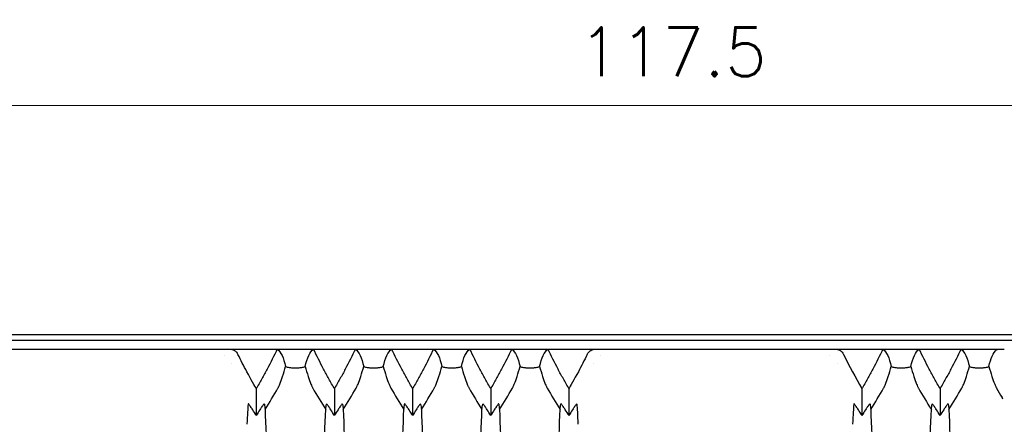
# Model space of a CAD drawing. Header units: millimetres. Extents: x 399 to 6076, y -1991 to 1602.
# Tile 288 of 324: x 5263 to 5313, y 195 to 216. Entities that reach past the tile are written whole.
import ezdxf

# ---------------------------------------------------------------- set-up
doc = ezdxf.new("R2010")
doc.units = ezdxf.units.MM
doc.layers.add('AM_5', color=3, linetype='Continuous', lineweight=25)
doc.layers.add('可見 (ISO)', color=7, linetype='Continuous', lineweight=25)
doc.styles.add('尺寸標註', font='romans.shx', dxfattribs={"bigfont": 'CHINESET.SHX'})
doc.dimstyles.new('CNS1$0', dxfattribs={"dimtxt": 2.5, "dimasz": 2.5, "dimexe": 1, "dimexo": 1, "dimgap": 1.5, "dimtad": 1, "dimtoh": 1, "dimdec": 1, "dimdsep": 46, "dimtxsty": '尺寸標註', "dimcen": 0, "dimclrd": 2, "dimclre": 2, "dimclrt": 1, "dimadec": 0, "dimazin": 2, "dimtp": 0.1, "dimtm": 0.1, "dimtfac": 0.71, "dimtdec": 1, "dimtmove": 0, "dimatfit": 0, "dimfxl": 0, "dimlwd": 13, "dimlwe": 13, "dimarcsym": 0})

# ---------------------------------------------------------------- blocks, each defined once
blk = doc.blocks.new('*D468')
at = {"layer": 'AM_5', "color": 2, "lineweight": 13}
for p, q in [((5237.634, 185.083), (5237.634, 212.283)), ((5355.154, 188.78), (5355.154, 212.283)), ((5240.134, 211.283), (5352.654, 211.283))]:
    blk.add_line(p, q, dxfattribs=at)
at = {"layer": 'AM_5', "color": 2}
for points in [[(5240.134, 211.7), (5240.134, 210.867), (5237.634, 211.283)], [(5352.654, 211.7), (5352.654, 210.867), (5355.154, 211.283)]]:
    blk.add_solid(points, dxfattribs=at)
at = {"layer": 'Defpoints', "color": 0}
for p in [(5355.154, 211.283), (5355.154, 187.78), (5237.634, 184.083)]:
    blk.add_point(p, dxfattribs=at)
at = {"layer": 'AM_5', "color": 1, "insert": (5296.394, 214.033), "char_height": 2.5, "attachment_point": 5, "style": '尺寸標註'}
blk.add_mtext('117.5', dxfattribs=at)

msp = doc.modelspace()

# ---------------------------------------------------------------- linework, layer by layer
at = {"layer": '可見 (ISO)'}
for p, q in [((5247.584, 199.583), (5319.584, 199.583)), ((5251.584, 199.283), (5315.584, 199.283)), ((5261.463, 198.833), (5273.704, 198.833)), ((5273.704, 198.833), (5276.156, 198.833)), ((5276.156, 198.833), (5278.012, 198.833)), ((5278.012, 198.833), (5280.156, 198.833)), ((5280.156, 198.833), (5282.012, 198.833)), ((5282.012, 198.833), (5284.156, 198.833)), ((5284.156, 198.833), (5286.012, 198.833)), ((5286.012, 198.833), (5288.156, 198.833)), ((5288.156, 198.833), (5290.012, 198.833)), ((5290.012, 198.833), (5292.463, 198.833)), ((5292.463, 198.833), (5304.704, 198.833)), ((5304.704, 198.833), (5307.156, 198.833)), ((5307.156, 198.833), (5309.012, 198.833)), ((5309.012, 198.833), (5311.156, 198.833)), ((5311.156, 198.833), (5313.093, 198.833)), ((5273.442, 198.483), (5273.442, 198.483)), ((5273.84, 198.083), (5273.84, 198.083)), ((5292.327, 198.083), (5292.327, 198.083)), ((5292.725, 198.483), (5292.725, 198.483)), ((5304.442, 198.483), (5304.442, 198.483)), ((5304.84, 198.083), (5304.84, 198.083)), ((5275.084, 196.815), (5275.084, 195.435)), ((5279.084, 196.815), (5279.084, 195.435)), ((5283.084, 196.815), (5283.084, 195.435)), ((5287.084, 196.815), (5287.084, 195.435)), ((5291.084, 196.815), (5291.084, 195.435)), ((5306.084, 196.815), (5306.084, 195.435)), ((5310.084, 196.815), (5310.084, 195.435)), ((5274.554, 195.083), (5274.554, 195.083)), ((5291.614, 195.083), (5291.614, 195.083)), ((5305.554, 195.083), (5305.554, 195.083))]:
    msp.add_line(p, q, dxfattribs=at)
for centre, major_axis, ratio, start_param, end_param in [((5326.865, 210.067), (5.381, -25.41), 0.942361, 4.975619, 5.052312), ((5253.869, 207.792), (24.612, -4.722), 0.903498, 5.933636, 5.989445), ((5300.298, 207.792), (-24.612, -4.722), 0.903498, 0.293741, 0.349549), ((5257.869, 207.792), (24.612, -4.722), 0.903498, 5.933636, 5.989445), ((5304.298, 207.792), (-24.612, -4.722), 0.903498, 0.293741, 0.349549), ((5261.869, 207.792), (24.612, -4.722), 0.903498, 5.933636, 5.989445), ((5308.298, 207.792), (-24.612, -4.722), 0.903498, 0.293741, 0.349549), ((5265.869, 207.792), (24.612, -4.722), 0.903498, 5.933636, 5.989445), ((5312.298, 207.792), (-24.612, -4.722), 0.903498, 0.293741, 0.349549), ((5284.869, 207.792), (24.612, -4.722), 0.903498, 5.933636, 5.989445), ((5331.298, 207.792), (-24.612, -4.722), 0.903498, 0.293741, 0.349549), ((5288.869, 207.792), (24.612, -4.722), 0.903498, 5.933636, 5.989445), ((5335.292, 207.776), (-24.614, -4.66), 0.903355, 0.295959, 0.320201), ((5314.849, -5157.46), (39.431, -5356.315), 0.004413, 3.174069, 3.174214), ((5349.237, -5608.918), (42.819, -5807.773), 0.004238, 3.172782, 3.17292)]:
    msp.add_ellipse(centre, major_axis=major_axis, ratio=ratio, start_param=start_param, end_param=end_param, dxfattribs=at)
for points, knots in [([(5273.704, 198.833), (5273.749, 198.833), (5273.794, 198.827), (5273.882, 198.803), (5273.925, 198.784), (5274.003, 198.735), (5274.039, 198.705), (5274.1, 198.637), (5274.125, 198.6), (5274.144, 198.56)], [0.00000001, 0.00000001, 0.00000001, 0.00000001, 0.01347717, 0.01347717, 0.02746432, 0.02746432, 0.0414418, 0.0414418, 0.05499345, 0.05499345, 0.05499345, 0.05499345]), ([(5276.156, 198.833), (5275.991, 198.489), (5275.82, 198.149), (5275.551, 197.644), (5275.46, 197.476), (5275.321, 197.227), (5275.274, 197.144), (5275.179, 196.978), (5275.093, 196.831), (5275.084, 196.815)], [0.000001, 0.000001, 0.000001, 0.000001, 0.1158103, 0.1158103, 0.1736801, 0.1736801, 0.2025589, 0.2025589, 0.2315337, 0.2315337, 0.2315337, 0.2315337]), ([(5276.156, 198.833), (5276.25, 198.762), (5276.332, 198.651), (5276.474, 198.352), (5276.533, 198.164), (5276.584, 197.938)], [0.000001, 0.000001, 0.000001, 0.000001, 0.3426564, 0.3426564, 0.6852179, 0.6852179, 0.6852179, 0.6852179]), ([(5277.584, 197.938), (5277.634, 198.164), (5277.694, 198.352), (5277.836, 198.651), (5277.917, 198.762), (5278.012, 198.833)], [0.000001, 0.000001, 0.000001, 0.000001, 0.3426184, 0.3426184, 0.6852542, 0.6852542, 0.6852542, 0.6852542]), ([(5279.084, 196.815), (5279.074, 196.831), (5278.988, 196.978), (5278.894, 197.144), (5278.847, 197.227), (5278.707, 197.476), (5278.616, 197.644), (5278.348, 198.149), (5278.176, 198.489), (5278.012, 198.833)], [0.000001, 0.000001, 0.000001, 0.000001, 0.00576801, 0.00576801, 0.01151589, 0.01151589, 0.02303401, 0.02303401, 0.04608415, 0.04608415, 0.04608415, 0.04608415]), ([(5280.156, 198.833), (5279.991, 198.489), (5279.82, 198.149), (5279.551, 197.644), (5279.46, 197.476), (5279.321, 197.227), (5279.274, 197.144), (5279.179, 196.978), (5279.093, 196.831), (5279.084, 196.815)], [0.000001, 0.000001, 0.000001, 0.000001, 0.1158103, 0.1158103, 0.1736801, 0.1736801, 0.2025589, 0.2025589, 0.2315337, 0.2315337, 0.2315337, 0.2315337]), ([(5280.156, 198.833), (5280.25, 198.762), (5280.332, 198.651), (5280.474, 198.352), (5280.533, 198.164), (5280.584, 197.938)], [0.000001, 0.000001, 0.000001, 0.000001, 0.3426564, 0.3426564, 0.6852179, 0.6852179, 0.6852179, 0.6852179]), ([(5281.584, 197.938), (5281.634, 198.164), (5281.694, 198.352), (5281.836, 198.651), (5281.917, 198.762), (5282.012, 198.833)], [0.000001, 0.000001, 0.000001, 0.000001, 0.3426184, 0.3426184, 0.6852542, 0.6852542, 0.6852542, 0.6852542]), ([(5283.084, 196.815), (5283.074, 196.831), (5282.988, 196.978), (5282.894, 197.144), (5282.847, 197.227), (5282.707, 197.476), (5282.616, 197.644), (5282.348, 198.149), (5282.176, 198.489), (5282.012, 198.833)], [0.000001, 0.000001, 0.000001, 0.000001, 0.00576801, 0.00576801, 0.01151589, 0.01151589, 0.02303401, 0.02303401, 0.04608415, 0.04608415, 0.04608415, 0.04608415]), ([(5284.156, 198.833), (5283.991, 198.489), (5283.82, 198.149), (5283.551, 197.644), (5283.46, 197.476), (5283.321, 197.227), (5283.274, 197.144), (5283.179, 196.978), (5283.093, 196.831), (5283.084, 196.815)], [0.000001, 0.000001, 0.000001, 0.000001, 0.1158103, 0.1158103, 0.1736801, 0.1736801, 0.2025589, 0.2025589, 0.2315337, 0.2315337, 0.2315337, 0.2315337]), ([(5284.156, 198.833), (5284.25, 198.762), (5284.332, 198.651), (5284.474, 198.352), (5284.533, 198.164), (5284.584, 197.938)], [0.000001, 0.000001, 0.000001, 0.000001, 0.3426564, 0.3426564, 0.6852179, 0.6852179, 0.6852179, 0.6852179]), ([(5285.584, 197.938), (5285.634, 198.164), (5285.694, 198.352), (5285.836, 198.651), (5285.917, 198.762), (5286.012, 198.833)], [0.000001, 0.000001, 0.000001, 0.000001, 0.3426184, 0.3426184, 0.6852542, 0.6852542, 0.6852542, 0.6852542]), ([(5287.084, 196.815), (5287.074, 196.831), (5286.988, 196.978), (5286.894, 197.144), (5286.847, 197.227), (5286.707, 197.476), (5286.616, 197.644), (5286.348, 198.149), (5286.176, 198.489), (5286.012, 198.833)], [0.000001, 0.000001, 0.000001, 0.000001, 0.00576801, 0.00576801, 0.01151589, 0.01151589, 0.02303402, 0.02303402, 0.04608415, 0.04608415, 0.04608415, 0.04608415]), ([(5288.156, 198.833), (5287.991, 198.489), (5287.82, 198.149), (5287.551, 197.644), (5287.46, 197.476), (5287.321, 197.227), (5287.274, 197.144), (5287.179, 196.978), (5287.093, 196.831), (5287.084, 196.815)], [0.000001, 0.000001, 0.000001, 0.000001, 0.1158104, 0.1158104, 0.1736801, 0.1736801, 0.2025589, 0.2025589, 0.2315337, 0.2315337, 0.2315337, 0.2315337]), ([(5288.156, 198.833), (5288.25, 198.762), (5288.332, 198.651), (5288.474, 198.352), (5288.533, 198.164), (5288.584, 197.938)], [0.000001, 0.000001, 0.000001, 0.000001, 0.3426564, 0.3426564, 0.6852179, 0.6852179, 0.6852179, 0.6852179]), ([(5289.584, 197.938), (5289.634, 198.164), (5289.694, 198.352), (5289.836, 198.651), (5289.917, 198.762), (5290.012, 198.833)], [0.000001, 0.000001, 0.000001, 0.000001, 0.3426184, 0.3426184, 0.6852542, 0.6852542, 0.6852542, 0.6852542]), ([(5291.084, 196.815), (5291.074, 196.831), (5290.988, 196.978), (5290.894, 197.144), (5290.847, 197.227), (5290.707, 197.476), (5290.616, 197.644), (5290.348, 198.149), (5290.176, 198.489), (5290.012, 198.833)], [0.000001, 0.000001, 0.000001, 0.000001, 0.00576801, 0.00576801, 0.01151589, 0.01151589, 0.02303402, 0.02303402, 0.04608415, 0.04608415, 0.04608415, 0.04608415]), ([(5292.023, 198.56), (5292.043, 198.599), (5292.068, 198.637), (5292.128, 198.704), (5292.163, 198.734), (5292.242, 198.784), (5292.285, 198.802), (5292.373, 198.827), (5292.418, 198.833), (5292.463, 198.833)], [0, 0, 0, 0, 0.0135204, 0.0135204, 0.02746573, 0.02746573, 0.04149223, 0.04149223, 0.05500717, 0.05500717, 0.05500717, 0.05500717]), ([(5304.704, 198.833), (5304.749, 198.833), (5304.794, 198.827), (5304.882, 198.803), (5304.925, 198.784), (5305.003, 198.735), (5305.039, 198.705), (5305.1, 198.637), (5305.125, 198.6), (5305.144, 198.56)], [0.00000001, 0.00000001, 0.00000001, 0.00000001, 0.01347717, 0.01347717, 0.02746432, 0.02746432, 0.0414418, 0.0414418, 0.05499345, 0.05499345, 0.05499345, 0.05499345]), ([(5307.156, 198.833), (5306.991, 198.489), (5306.82, 198.149), (5306.551, 197.644), (5306.46, 197.476), (5306.321, 197.227), (5306.274, 197.144), (5306.179, 196.978), (5306.093, 196.831), (5306.084, 196.815)], [0.000001, 0.000001, 0.000001, 0.000001, 0.1158104, 0.1158104, 0.1736801, 0.1736801, 0.2025589, 0.2025589, 0.2315337, 0.2315337, 0.2315337, 0.2315337]), ([(5307.156, 198.833), (5307.25, 198.762), (5307.332, 198.651), (5307.474, 198.352), (5307.533, 198.164), (5307.584, 197.938)], [0.000001, 0.000001, 0.000001, 0.000001, 0.3426564, 0.3426564, 0.6852179, 0.6852179, 0.6852179, 0.6852179]), ([(5308.584, 197.938), (5308.634, 198.164), (5308.694, 198.352), (5308.836, 198.651), (5308.917, 198.762), (5309.012, 198.833)], [0.000001, 0.000001, 0.000001, 0.000001, 0.3426184, 0.3426184, 0.6852542, 0.6852542, 0.6852542, 0.6852542]), ([(5310.084, 196.815), (5310.074, 196.831), (5309.988, 196.978), (5309.894, 197.144), (5309.847, 197.227), (5309.707, 197.476), (5309.616, 197.644), (5309.348, 198.149), (5309.176, 198.489), (5309.012, 198.833)], [0.000001, 0.000001, 0.000001, 0.000001, 0.00576801, 0.00576801, 0.01151589, 0.01151589, 0.02303402, 0.02303402, 0.04608415, 0.04608415, 0.04608415, 0.04608415]), ([(5311.156, 198.833), (5310.991, 198.489), (5310.82, 198.149), (5310.551, 197.644), (5310.46, 197.476), (5310.321, 197.227), (5310.274, 197.144), (5310.179, 196.978), (5310.093, 196.831), (5310.084, 196.815)], [0.000001, 0.000001, 0.000001, 0.000001, 0.1158104, 0.1158104, 0.1736801, 0.1736801, 0.2025589, 0.2025589, 0.2315337, 0.2315337, 0.2315337, 0.2315337]), ([(5311.156, 198.833), (5311.25, 198.762), (5311.332, 198.651), (5311.474, 198.352), (5311.533, 198.164), (5311.584, 197.938)], [0.000001, 0.000001, 0.000001, 0.000001, 0.3426564, 0.3426564, 0.6852179, 0.6852179, 0.6852179, 0.6852179]), ([(5312.584, 197.938), (5312.63, 198.149), (5312.686, 198.326), (5312.815, 198.615), (5312.889, 198.725), (5312.974, 198.802)], [0.000001, 0.000001, 0.000001, 0.000001, 0.3193531, 0.3193531, 0.6386752, 0.6386752, 0.6386752, 0.6386752]), ([(5312.974, 198.802), (5312.98, 198.808), (5312.995, 198.813), (5313.038, 198.824), (5313.067, 198.829), (5313.093, 198.833)], [0, 0, 0, 0, 0.02411063, 0.02411063, 0.05134497, 0.05134497, 0.05134497, 0.05134497]), ([(5313.093, 198.833), (5313.129, 198.833), (5313.171, 198.833), (5313.258, 198.833), (5313.301, 198.833), (5313.353, 198.833), (5313.362, 198.833), (5313.37, 198.833)], [-0.0448, -0.0448, -0.0448, -0.0448, -0.02032633, -0.02032633, 0, 0, 0.00361115, 0.00361115, 0.00361115, 0.00361115]), ([(5275.084, 196.815), (5275.021, 196.921), (5274.812, 197.282), (5274.442, 197.969), (5274.29, 198.263), (5274.144, 198.56)], [0.000001, 0.000001, 0.000001, 0.000001, 0.0373403, 0.0373403, 0.06476276, 0.06476276, 0.06476276, 0.06476276]), ([(5292.023, 198.56), (5291.877, 198.263), (5291.726, 197.969), (5291.356, 197.282), (5291.146, 196.921), (5291.084, 196.815)], [0.000001, 0.000001, 0.000001, 0.000001, 0.1003793, 0.1003793, 0.2370577, 0.2370577, 0.2370577, 0.2370577]), ([(5276.192, 196.834), (5276.199, 196.846), (5276.206, 196.86), (5276.221, 196.889), (5276.229, 196.906), (5276.256, 196.964), (5276.275, 197.008), (5276.338, 197.166), (5276.384, 197.297), (5276.484, 197.604), (5276.538, 197.782), (5276.584, 197.938)], [0, 0, 0, 0, 0.0047033, 0.0047033, 0.0100954, 0.0100954, 0.0241002, 0.0241002, 0.0656763, 0.0656763, 0.1177835, 0.1177835, 0.1177835, 0.1177835]), ([(5276.584, 197.938), (5276.634, 197.923), (5276.693, 197.909), (5276.811, 197.889), (5276.868, 197.882), (5276.979, 197.873), (5277.031, 197.871), (5277.137, 197.871), (5277.189, 197.873), (5277.301, 197.882), (5277.357, 197.889), (5277.475, 197.909), (5277.533, 197.923), (5277.584, 197.938)], [-0.1247328, -0.1247328, -0.1247328, -0.1247328, -0.0982905, -0.0982905, -0.0783586, -0.0783586, -0.0623217, -0.0623217, -0.0462805, -0.0462805, -0.0263056, -0.0263056, -0.000001, -0.000001, -0.000001, -0.000001]), ([(5277.584, 197.938), (5277.629, 197.782), (5277.683, 197.603), (5277.783, 197.297), (5277.829, 197.166), (5277.893, 197.008), (5277.911, 196.964), (5277.939, 196.906), (5277.946, 196.889), (5277.961, 196.859), (5277.968, 196.846), (5277.975, 196.834)], [0.000001, 0.000001, 0.000001, 0.000001, 0.0714922, 0.0714922, 0.1278125, 0.1278125, 0.1466939, 0.1466939, 0.1539664, 0.1539664, 0.1603115, 0.1603115, 0.1603115, 0.1603115]), ([(5280.192, 196.834), (5280.199, 196.846), (5280.206, 196.86), (5280.221, 196.889), (5280.229, 196.906), (5280.256, 196.964), (5280.275, 197.008), (5280.338, 197.166), (5280.384, 197.297), (5280.484, 197.604), (5280.538, 197.782), (5280.584, 197.938)], [0, 0, 0, 0, 0.0047033, 0.0047033, 0.0100954, 0.0100954, 0.0241002, 0.0241002, 0.0656763, 0.0656763, 0.1177835, 0.1177835, 0.1177835, 0.1177835]), ([(5280.584, 197.938), (5280.634, 197.923), (5280.693, 197.909), (5280.811, 197.889), (5280.868, 197.882), (5280.979, 197.873), (5281.031, 197.871), (5281.137, 197.871), (5281.189, 197.873), (5281.301, 197.882), (5281.357, 197.889), (5281.475, 197.909), (5281.533, 197.923), (5281.584, 197.938)], [-0.1247328, -0.1247328, -0.1247328, -0.1247328, -0.0982905, -0.0982905, -0.0783586, -0.0783586, -0.0623217, -0.0623217, -0.0462805, -0.0462805, -0.0263056, -0.0263056, -0.000001, -0.000001, -0.000001, -0.000001]), ([(5281.584, 197.938), (5281.629, 197.782), (5281.683, 197.603), (5281.783, 197.297), (5281.829, 197.166), (5281.893, 197.008), (5281.911, 196.964), (5281.939, 196.906), (5281.946, 196.889), (5281.961, 196.859), (5281.968, 196.846), (5281.975, 196.834)], [0.000001, 0.000001, 0.000001, 0.000001, 0.0714922, 0.0714922, 0.1278125, 0.1278125, 0.1466939, 0.1466939, 0.1539664, 0.1539664, 0.1603115, 0.1603115, 0.1603115, 0.1603115]), ([(5284.192, 196.834), (5284.199, 196.846), (5284.206, 196.86), (5284.221, 196.889), (5284.229, 196.906), (5284.256, 196.964), (5284.275, 197.008), (5284.338, 197.166), (5284.384, 197.297), (5284.484, 197.604), (5284.538, 197.782), (5284.584, 197.938)], [0, 0, 0, 0, 0.0047042, 0.0047042, 0.0100974, 0.0100974, 0.0241052, 0.0241052, 0.0657013, 0.0657013, 0.1178924, 0.1178924, 0.1178924, 0.1178924]), ([(5284.584, 197.938), (5284.634, 197.923), (5284.693, 197.909), (5284.811, 197.889), (5284.868, 197.882), (5284.979, 197.873), (5285.031, 197.871), (5285.137, 197.871), (5285.189, 197.873), (5285.301, 197.882), (5285.357, 197.889), (5285.475, 197.909), (5285.533, 197.923), (5285.584, 197.938)], [-0.1247327, -0.1247327, -0.1247327, -0.1247327, -0.0982902, -0.0982902, -0.0783586, -0.0783586, -0.0623217, -0.0623217, -0.0462805, -0.0462805, -0.0263058, -0.0263058, -0.000001, -0.000001, -0.000001, -0.000001]), ([(5285.584, 197.938), (5285.629, 197.782), (5285.683, 197.603), (5285.783, 197.298), (5285.829, 197.166), (5285.893, 197.008), (5285.911, 196.964), (5285.939, 196.906), (5285.946, 196.889), (5285.961, 196.859), (5285.968, 196.846), (5285.975, 196.834)], [0.000001, 0.000001, 0.000001, 0.000001, 0.0714924, 0.0714924, 0.1277503, 0.1277503, 0.146606, 0.146606, 0.1538685, 0.1538685, 0.1602048, 0.1602048, 0.1602048, 0.1602048]), ([(5288.192, 196.834), (5288.199, 196.846), (5288.206, 196.86), (5288.221, 196.889), (5288.229, 196.906), (5288.256, 196.964), (5288.275, 197.008), (5288.338, 197.166), (5288.384, 197.297), (5288.484, 197.604), (5288.538, 197.782), (5288.584, 197.938)], [0, 0, 0, 0, 0.0047042, 0.0047042, 0.0100974, 0.0100974, 0.0241052, 0.0241052, 0.0657013, 0.0657013, 0.1178924, 0.1178924, 0.1178924, 0.1178924]), ([(5288.584, 197.938), (5288.634, 197.923), (5288.693, 197.909), (5288.811, 197.889), (5288.868, 197.882), (5288.979, 197.873), (5289.031, 197.871), (5289.137, 197.871), (5289.189, 197.873), (5289.301, 197.882), (5289.357, 197.889), (5289.475, 197.909), (5289.533, 197.923), (5289.584, 197.938)], [-0.1247327, -0.1247327, -0.1247327, -0.1247327, -0.0982902, -0.0982902, -0.0783586, -0.0783586, -0.0623217, -0.0623217, -0.0462805, -0.0462805, -0.0263058, -0.0263058, -0.000001, -0.000001, -0.000001, -0.000001]), ([(5289.584, 197.938), (5289.629, 197.782), (5289.683, 197.603), (5289.783, 197.298), (5289.829, 197.166), (5289.893, 197.008), (5289.911, 196.964), (5289.939, 196.906), (5289.946, 196.889), (5289.961, 196.859), (5289.968, 196.846), (5289.975, 196.834)], [0.000001, 0.000001, 0.000001, 0.000001, 0.0714924, 0.0714924, 0.1277503, 0.1277503, 0.146606, 0.146606, 0.1538685, 0.1538685, 0.1602048, 0.1602048, 0.1602048, 0.1602048]), ([(5307.192, 196.834), (5307.199, 196.846), (5307.206, 196.86), (5307.221, 196.889), (5307.229, 196.906), (5307.256, 196.964), (5307.275, 197.008), (5307.338, 197.166), (5307.384, 197.297), (5307.484, 197.604), (5307.538, 197.782), (5307.584, 197.938)], [0, 0, 0, 0, 0.0047042, 0.0047042, 0.0100974, 0.0100974, 0.0241052, 0.0241052, 0.0657013, 0.0657013, 0.1178924, 0.1178924, 0.1178924, 0.1178924]), ([(5307.584, 197.938), (5307.634, 197.923), (5307.693, 197.909), (5307.811, 197.889), (5307.868, 197.882), (5307.979, 197.873), (5308.031, 197.871), (5308.137, 197.871), (5308.189, 197.873), (5308.301, 197.882), (5308.357, 197.889), (5308.475, 197.909), (5308.533, 197.923), (5308.584, 197.938)], [-0.1247327, -0.1247327, -0.1247327, -0.1247327, -0.0982902, -0.0982902, -0.0783586, -0.0783586, -0.0623217, -0.0623217, -0.0462805, -0.0462805, -0.0263058, -0.0263058, -0.000001, -0.000001, -0.000001, -0.000001]), ([(5308.584, 197.938), (5308.629, 197.782), (5308.683, 197.603), (5308.783, 197.298), (5308.829, 197.166), (5308.893, 197.008), (5308.911, 196.964), (5308.939, 196.906), (5308.946, 196.889), (5308.961, 196.859), (5308.968, 196.846), (5308.975, 196.834)], [0.000001, 0.000001, 0.000001, 0.000001, 0.0714924, 0.0714924, 0.1277503, 0.1277503, 0.146606, 0.146606, 0.1538685, 0.1538685, 0.1602048, 0.1602048, 0.1602048, 0.1602048]), ([(5311.192, 196.834), (5311.199, 196.846), (5311.206, 196.86), (5311.221, 196.889), (5311.229, 196.906), (5311.256, 196.964), (5311.275, 197.008), (5311.338, 197.166), (5311.384, 197.297), (5311.484, 197.604), (5311.538, 197.782), (5311.584, 197.938)], [0, 0, 0, 0, 0.0047042, 0.0047042, 0.0100974, 0.0100974, 0.0241052, 0.0241052, 0.0657013, 0.0657013, 0.1178924, 0.1178924, 0.1178924, 0.1178924]), ([(5311.584, 197.938), (5311.634, 197.923), (5311.693, 197.909), (5311.811, 197.889), (5311.868, 197.882), (5311.979, 197.873), (5312.031, 197.871), (5312.137, 197.871), (5312.189, 197.873), (5312.301, 197.882), (5312.357, 197.889), (5312.475, 197.909), (5312.533, 197.923), (5312.584, 197.938)], [-0.1247327, -0.1247327, -0.1247327, -0.1247327, -0.0982902, -0.0982902, -0.0783586, -0.0783586, -0.0623217, -0.0623217, -0.0462805, -0.0462805, -0.0263058, -0.0263058, -0.000001, -0.000001, -0.000001, -0.000001]), ([(5312.584, 197.938), (5312.629, 197.782), (5312.683, 197.603), (5312.783, 197.298), (5312.829, 197.166), (5312.893, 197.008), (5312.911, 196.964), (5312.939, 196.906), (5312.946, 196.889), (5312.961, 196.859), (5312.968, 196.846), (5312.975, 196.834)], [0.000001, 0.000001, 0.000001, 0.000001, 0.0714924, 0.0714924, 0.1277503, 0.1277503, 0.146606, 0.146606, 0.1538685, 0.1538685, 0.1602048, 0.1602048, 0.1602048, 0.1602048]), ([(5274.668, 195.999), (5274.656, 195.909), (5274.645, 195.78), (5274.624, 195.44), (5274.614, 195.232), (5274.605, 194.988)], [0, 0, 0, 0, 0.1140343, 0.1140343, 0.2273797, 0.2273797, 0.2273797, 0.2273797]), ([(5275.084, 195.435), (5275.024, 195.534), (5274.96, 195.637), (5274.882, 195.76), (5274.864, 195.788), (5274.81, 195.869), (5274.778, 195.915), (5274.734, 195.976), (5274.716, 195.998), (5274.693, 196.023), (5274.685, 196.029), (5274.675, 196.033), (5274.672, 196.031), (5274.671, 196.025)], [-0.08024384, -0.08024384, -0.08024384, -0.08024384, -0.05244875, -0.05244875, -0.04403813, -0.04403813, -0.02725332, -0.02725332, -0.01524627, -0.01524627, -0.00747113, -0.00747113, -0.000001, -0.000001, -0.000001, -0.000001]), ([(5275.496, 196.025), (5275.495, 196.031), (5275.493, 196.033), (5275.482, 196.029), (5275.474, 196.022), (5275.451, 195.998), (5275.433, 195.976), (5275.389, 195.915), (5275.357, 195.869), (5275.303, 195.787), (5275.285, 195.759), (5275.207, 195.637), (5275.143, 195.534), (5275.084, 195.435)], [-0.1004113, -0.1004113, -0.1004113, -0.1004113, -0.0910518, -0.0910518, -0.0813066, -0.0813066, -0.0662747, -0.0662747, -0.0452497, -0.0452497, -0.0347369, -0.0347369, -0.000001, -0.000001, -0.000001, -0.000001]), ([(5275.496, 196.025), (5275.502, 195.978), (5275.508, 195.931), (5275.52, 195.837), (5275.526, 195.788), (5275.532, 195.74)], [0.000001, 0.000001, 0.000001, 0.000001, 0.0584689, 0.0584689, 0.1165144, 0.1165144, 0.1165144, 0.1165144]), ([(5275.532, 195.74), (5275.567, 194.954), (5275.598, 194.014), (5275.651, 191.873), (5275.673, 190.677), (5275.711, 187.712), (5275.722, 185.903), (5275.722, 182.279), (5275.711, 180.47), (5275.673, 177.501), (5275.652, 176.303), (5275.598, 174.156), (5275.567, 173.214), (5275.532, 172.427)], [0.000001, 0.000001, 0.000001, 0.000001, 0.408065, 0.408065, 0.818786, 0.818786, 1.357583, 1.357583, 1.896436, 1.896436, 2.308017, 2.308017, 2.716908, 2.716908, 2.716908, 2.716908]), ([(5278.635, 172.427), (5278.601, 173.212), (5278.569, 174.152), (5278.516, 176.294), (5278.494, 177.49), (5278.457, 180.454), (5278.446, 182.263), (5278.446, 185.888), (5278.457, 187.697), (5278.494, 190.665), (5278.516, 191.864), (5278.569, 194.011), (5278.601, 194.953), (5278.635, 195.74)], [0.000001, 0.000001, 0.000001, 0.000001, 0.408065, 0.408065, 0.818786, 0.818786, 1.357583, 1.357583, 1.896436, 1.896436, 2.308017, 2.308017, 2.716908, 2.716908, 2.716908, 2.716908]), ([(5278.635, 195.74), (5278.641, 195.788), (5278.647, 195.837), (5278.659, 195.931), (5278.665, 195.978), (5278.671, 196.025)], [0.000001, 0.000001, 0.000001, 0.000001, 0.0583626, 0.0583626, 0.1171488, 0.1171488, 0.1171488, 0.1171488]), ([(5279.084, 195.435), (5279.024, 195.534), (5278.96, 195.637), (5278.882, 195.76), (5278.864, 195.788), (5278.81, 195.869), (5278.778, 195.915), (5278.734, 195.976), (5278.716, 195.998), (5278.693, 196.023), (5278.685, 196.029), (5278.675, 196.033), (5278.672, 196.031), (5278.671, 196.025)], [-0.08024384, -0.08024384, -0.08024384, -0.08024384, -0.05244875, -0.05244875, -0.04403813, -0.04403813, -0.02725332, -0.02725332, -0.01524627, -0.01524627, -0.00747113, -0.00747113, -0.000001, -0.000001, -0.000001, -0.000001]), ([(5279.496, 196.025), (5279.495, 196.031), (5279.493, 196.033), (5279.482, 196.029), (5279.474, 196.022), (5279.451, 195.998), (5279.433, 195.976), (5279.389, 195.915), (5279.357, 195.869), (5279.303, 195.787), (5279.285, 195.759), (5279.207, 195.637), (5279.143, 195.534), (5279.084, 195.435)], [-0.1004113, -0.1004113, -0.1004113, -0.1004113, -0.0910518, -0.0910518, -0.0813066, -0.0813066, -0.0662747, -0.0662747, -0.0452497, -0.0452497, -0.0347369, -0.0347369, -0.000001, -0.000001, -0.000001, -0.000001]), ([(5279.496, 196.025), (5279.502, 195.978), (5279.508, 195.931), (5279.52, 195.837), (5279.526, 195.788), (5279.532, 195.74)], [0.000001, 0.000001, 0.000001, 0.000001, 0.0584689, 0.0584689, 0.1165144, 0.1165144, 0.1165144, 0.1165144]), ([(5279.532, 195.74), (5279.567, 194.954), (5279.598, 194.014), (5279.651, 191.873), (5279.673, 190.677), (5279.711, 187.712), (5279.722, 185.903), (5279.722, 182.279), (5279.711, 180.47), (5279.673, 177.501), (5279.652, 176.303), (5279.598, 174.156), (5279.567, 173.214), (5279.532, 172.427)], [0.000001, 0.000001, 0.000001, 0.000001, 0.408065, 0.408065, 0.818786, 0.818786, 1.357583, 1.357583, 1.896436, 1.896436, 2.308017, 2.308017, 2.716908, 2.716908, 2.716908, 2.716908]), ([(5282.635, 172.427), (5282.601, 173.212), (5282.569, 174.152), (5282.516, 176.294), (5282.494, 177.49), (5282.457, 180.454), (5282.446, 182.263), (5282.446, 185.888), (5282.457, 187.697), (5282.494, 190.665), (5282.516, 191.864), (5282.569, 194.011), (5282.601, 194.953), (5282.635, 195.74)], [0.000001, 0.000001, 0.000001, 0.000001, 0.408065, 0.408065, 0.818786, 0.818786, 1.357583, 1.357583, 1.896436, 1.896436, 2.308017, 2.308017, 2.716908, 2.716908, 2.716908, 2.716908]), ([(5282.635, 195.74), (5282.641, 195.788), (5282.647, 195.837), (5282.659, 195.931), (5282.665, 195.978), (5282.671, 196.025)], [0.000001, 0.000001, 0.000001, 0.000001, 0.0583626, 0.0583626, 0.1171488, 0.1171488, 0.1171488, 0.1171488]), ([(5283.084, 195.435), (5283.024, 195.534), (5282.96, 195.637), (5282.882, 195.76), (5282.864, 195.788), (5282.81, 195.869), (5282.778, 195.915), (5282.734, 195.976), (5282.716, 195.998), (5282.693, 196.023), (5282.685, 196.029), (5282.675, 196.033), (5282.672, 196.031), (5282.671, 196.025)], [-0.08024384, -0.08024384, -0.08024384, -0.08024384, -0.05244875, -0.05244875, -0.04403813, -0.04403813, -0.02725332, -0.02725332, -0.01524627, -0.01524627, -0.00747113, -0.00747113, -0.000001, -0.000001, -0.000001, -0.000001]), ([(5283.496, 196.025), (5283.495, 196.031), (5283.493, 196.033), (5283.482, 196.029), (5283.474, 196.022), (5283.451, 195.998), (5283.433, 195.976), (5283.389, 195.915), (5283.357, 195.869), (5283.303, 195.787), (5283.285, 195.759), (5283.207, 195.637), (5283.143, 195.534), (5283.084, 195.435)], [-0.1004113, -0.1004113, -0.1004113, -0.1004113, -0.0910518, -0.0910518, -0.0813066, -0.0813066, -0.0662747, -0.0662747, -0.0452497, -0.0452497, -0.0347369, -0.0347369, -0.000001, -0.000001, -0.000001, -0.000001]), ([(5283.496, 196.025), (5283.502, 195.978), (5283.508, 195.931), (5283.52, 195.837), (5283.526, 195.788), (5283.532, 195.74)], [0.000001, 0.000001, 0.000001, 0.000001, 0.0584689, 0.0584689, 0.1165144, 0.1165144, 0.1165144, 0.1165144]), ([(5283.532, 195.74), (5283.567, 194.954), (5283.598, 194.014), (5283.651, 191.873), (5283.673, 190.677), (5283.711, 187.712), (5283.722, 185.903), (5283.722, 182.279), (5283.711, 180.47), (5283.673, 177.501), (5283.652, 176.303), (5283.598, 174.156), (5283.567, 173.214), (5283.532, 172.427)], [0.000001, 0.000001, 0.000001, 0.000001, 0.408065, 0.408065, 0.818786, 0.818786, 1.357583, 1.357583, 1.896436, 1.896436, 2.308017, 2.308017, 2.716908, 2.716908, 2.716908, 2.716908]), ([(5286.635, 172.427), (5286.601, 173.212), (5286.569, 174.152), (5286.516, 176.294), (5286.494, 177.49), (5286.457, 180.454), (5286.446, 182.263), (5286.446, 185.888), (5286.457, 187.697), (5286.494, 190.665), (5286.516, 191.864), (5286.569, 194.011), (5286.601, 194.953), (5286.635, 195.74)], [0.000001, 0.000001, 0.000001, 0.000001, 0.408065, 0.408065, 0.818786, 0.818786, 1.357583, 1.357583, 1.896436, 1.896436, 2.308017, 2.308017, 2.716908, 2.716908, 2.716908, 2.716908]), ([(5286.635, 195.74), (5286.641, 195.788), (5286.647, 195.837), (5286.659, 195.931), (5286.665, 195.978), (5286.671, 196.025)], [0.000001, 0.000001, 0.000001, 0.000001, 0.0583626, 0.0583626, 0.1171488, 0.1171488, 0.1171488, 0.1171488]), ([(5287.084, 195.435), (5287.024, 195.534), (5286.96, 195.637), (5286.882, 195.76), (5286.864, 195.788), (5286.81, 195.869), (5286.778, 195.915), (5286.734, 195.976), (5286.716, 195.998), (5286.693, 196.023), (5286.685, 196.029), (5286.675, 196.033), (5286.672, 196.031), (5286.671, 196.025)], [-0.08024384, -0.08024384, -0.08024384, -0.08024384, -0.05244875, -0.05244875, -0.04403813, -0.04403813, -0.02725332, -0.02725332, -0.01524627, -0.01524627, -0.00747113, -0.00747113, -0.000001, -0.000001, -0.000001, -0.000001]), ([(5287.496, 196.025), (5287.495, 196.031), (5287.493, 196.033), (5287.482, 196.029), (5287.474, 196.022), (5287.451, 195.998), (5287.433, 195.976), (5287.389, 195.915), (5287.357, 195.869), (5287.303, 195.787), (5287.285, 195.759), (5287.207, 195.637), (5287.143, 195.534), (5287.084, 195.435)], [-0.1004113, -0.1004113, -0.1004113, -0.1004113, -0.0910518, -0.0910518, -0.0813066, -0.0813066, -0.0662747, -0.0662747, -0.0452497, -0.0452497, -0.0347369, -0.0347369, -0.000001, -0.000001, -0.000001, -0.000001]), ([(5287.496, 196.025), (5287.502, 195.978), (5287.508, 195.931), (5287.52, 195.837), (5287.526, 195.788), (5287.532, 195.74)], [0.000001, 0.000001, 0.000001, 0.000001, 0.0584689, 0.0584689, 0.1165144, 0.1165144, 0.1165144, 0.1165144]), ([(5287.532, 195.74), (5287.567, 194.954), (5287.598, 194.014), (5287.651, 191.873), (5287.673, 190.677), (5287.711, 187.712), (5287.722, 185.903), (5287.722, 182.279), (5287.711, 180.47), (5287.673, 177.501), (5287.652, 176.303), (5287.598, 174.156), (5287.567, 173.214), (5287.532, 172.427)], [0.000001, 0.000001, 0.000001, 0.000001, 0.408065, 0.408065, 0.818786, 0.818786, 1.357583, 1.357583, 1.896436, 1.896436, 2.308017, 2.308017, 2.716908, 2.716908, 2.716908, 2.716908]), ([(5290.635, 172.427), (5290.601, 173.212), (5290.569, 174.152), (5290.516, 176.294), (5290.494, 177.49), (5290.457, 180.454), (5290.446, 182.263), (5290.446, 185.888), (5290.457, 187.697), (5290.494, 190.665), (5290.516, 191.864), (5290.569, 194.011), (5290.601, 194.953), (5290.635, 195.74)], [0.000001, 0.000001, 0.000001, 0.000001, 0.408065, 0.408065, 0.818786, 0.818786, 1.357583, 1.357583, 1.896436, 1.896436, 2.308017, 2.308017, 2.716908, 2.716908, 2.716908, 2.716908]), ([(5290.635, 195.74), (5290.641, 195.788), (5290.647, 195.837), (5290.659, 195.931), (5290.665, 195.978), (5290.671, 196.025)], [0.000001, 0.000001, 0.000001, 0.000001, 0.0583626, 0.0583626, 0.1171488, 0.1171488, 0.1171488, 0.1171488]), ([(5291.084, 195.435), (5291.024, 195.534), (5290.96, 195.637), (5290.882, 195.76), (5290.864, 195.788), (5290.81, 195.869), (5290.778, 195.915), (5290.734, 195.976), (5290.716, 195.998), (5290.693, 196.023), (5290.685, 196.029), (5290.675, 196.033), (5290.672, 196.031), (5290.671, 196.025)], [-0.08024384, -0.08024384, -0.08024384, -0.08024384, -0.05244875, -0.05244875, -0.04403813, -0.04403813, -0.02725332, -0.02725332, -0.01524627, -0.01524627, -0.00747113, -0.00747113, -0.000001, -0.000001, -0.000001, -0.000001]), ([(5291.496, 196.025), (5291.495, 196.031), (5291.493, 196.033), (5291.482, 196.029), (5291.474, 196.022), (5291.451, 195.998), (5291.433, 195.976), (5291.389, 195.915), (5291.357, 195.869), (5291.303, 195.787), (5291.285, 195.759), (5291.207, 195.637), (5291.143, 195.534), (5291.084, 195.435)], [-0.1004113, -0.1004113, -0.1004113, -0.1004113, -0.0910518, -0.0910518, -0.0813066, -0.0813066, -0.0662747, -0.0662747, -0.0452497, -0.0452497, -0.0347369, -0.0347369, -0.000001, -0.000001, -0.000001, -0.000001]), ([(5291.562, 194.988), (5291.553, 195.232), (5291.544, 195.44), (5291.522, 195.78), (5291.511, 195.909), (5291.499, 195.999)], [0, 0, 0, 0, 0.1133205, 0.1133205, 0.2273304, 0.2273304, 0.2273304, 0.2273304]), ([(5305.668, 195.999), (5305.656, 195.909), (5305.645, 195.782), (5305.624, 195.442), (5305.614, 195.234), (5305.605, 194.988)], [0, 0, 0, 0, 0.1132402, 0.1132402, 0.2273799, 0.2273799, 0.2273799, 0.2273799]), ([(5306.084, 195.435), (5306.024, 195.534), (5305.96, 195.637), (5305.882, 195.76), (5305.864, 195.788), (5305.81, 195.869), (5305.778, 195.915), (5305.734, 195.976), (5305.716, 195.998), (5305.693, 196.023), (5305.685, 196.029), (5305.675, 196.033), (5305.672, 196.031), (5305.671, 196.025)], [-0.08024384, -0.08024384, -0.08024384, -0.08024384, -0.05244875, -0.05244875, -0.04403813, -0.04403813, -0.02725332, -0.02725332, -0.01524627, -0.01524627, -0.00747113, -0.00747113, -0.000001, -0.000001, -0.000001, -0.000001]), ([(5306.496, 196.025), (5306.495, 196.031), (5306.493, 196.033), (5306.482, 196.029), (5306.474, 196.022), (5306.451, 195.998), (5306.433, 195.976), (5306.389, 195.915), (5306.357, 195.869), (5306.303, 195.787), (5306.285, 195.759), (5306.207, 195.637), (5306.143, 195.534), (5306.084, 195.435)], [-0.1004113, -0.1004113, -0.1004113, -0.1004113, -0.0910518, -0.0910518, -0.0813066, -0.0813066, -0.0662747, -0.0662747, -0.0452497, -0.0452497, -0.0347369, -0.0347369, -0.000001, -0.000001, -0.000001, -0.000001]), ([(5306.496, 196.025), (5306.502, 195.978), (5306.508, 195.931), (5306.52, 195.837), (5306.526, 195.788), (5306.532, 195.74)], [0.000001, 0.000001, 0.000001, 0.000001, 0.0584689, 0.0584689, 0.1165144, 0.1165144, 0.1165144, 0.1165144]), ([(5306.532, 195.74), (5306.567, 194.954), (5306.598, 194.014), (5306.651, 191.873), (5306.673, 190.677), (5306.711, 187.712), (5306.722, 185.903), (5306.722, 182.279), (5306.711, 180.47), (5306.673, 177.501), (5306.652, 176.303), (5306.598, 174.156), (5306.567, 173.214), (5306.532, 172.427)], [0.000001, 0.000001, 0.000001, 0.000001, 0.408065, 0.408065, 0.818786, 0.818786, 1.357583, 1.357583, 1.896436, 1.896436, 2.308017, 2.308017, 2.716908, 2.716908, 2.716908, 2.716908]), ([(5309.635, 172.427), (5309.601, 173.212), (5309.569, 174.152), (5309.516, 176.294), (5309.494, 177.49), (5309.457, 180.454), (5309.446, 182.263), (5309.446, 185.888), (5309.457, 187.697), (5309.494, 190.665), (5309.516, 191.864), (5309.569, 194.011), (5309.601, 194.953), (5309.635, 195.74)], [0.000001, 0.000001, 0.000001, 0.000001, 0.408065, 0.408065, 0.818786, 0.818786, 1.357583, 1.357583, 1.896436, 1.896436, 2.308017, 2.308017, 2.716908, 2.716908, 2.716908, 2.716908]), ([(5309.635, 195.74), (5309.641, 195.788), (5309.647, 195.837), (5309.659, 195.931), (5309.665, 195.978), (5309.671, 196.025)], [0.000001, 0.000001, 0.000001, 0.000001, 0.0583626, 0.0583626, 0.1171488, 0.1171488, 0.1171488, 0.1171488]), ([(5310.084, 195.435), (5310.024, 195.534), (5309.96, 195.637), (5309.882, 195.76), (5309.864, 195.788), (5309.81, 195.869), (5309.778, 195.915), (5309.734, 195.976), (5309.716, 195.998), (5309.693, 196.023), (5309.685, 196.029), (5309.675, 196.033), (5309.672, 196.031), (5309.671, 196.025)], [-0.08024384, -0.08024384, -0.08024384, -0.08024384, -0.05244875, -0.05244875, -0.04403813, -0.04403813, -0.02725332, -0.02725332, -0.01524627, -0.01524627, -0.00747113, -0.00747113, -0.000001, -0.000001, -0.000001, -0.000001]), ([(5310.496, 196.025), (5310.495, 196.031), (5310.493, 196.033), (5310.482, 196.029), (5310.474, 196.022), (5310.451, 195.998), (5310.433, 195.976), (5310.389, 195.915), (5310.357, 195.869), (5310.303, 195.787), (5310.285, 195.759), (5310.207, 195.637), (5310.143, 195.534), (5310.084, 195.435)], [-0.1004113, -0.1004113, -0.1004113, -0.1004113, -0.0910518, -0.0910518, -0.0813066, -0.0813066, -0.0662747, -0.0662747, -0.0452497, -0.0452497, -0.0347369, -0.0347369, -0.000001, -0.000001, -0.000001, -0.000001]), ([(5310.496, 196.025), (5310.502, 195.978), (5310.508, 195.931), (5310.52, 195.837), (5310.526, 195.788), (5310.532, 195.74)], [0.000001, 0.000001, 0.000001, 0.000001, 0.0584689, 0.0584689, 0.1165144, 0.1165144, 0.1165144, 0.1165144]), ([(5310.532, 195.74), (5310.567, 194.954), (5310.598, 194.014), (5310.651, 191.873), (5310.673, 190.677), (5310.711, 187.712), (5310.722, 185.903), (5310.722, 182.279), (5310.711, 180.47), (5310.673, 177.501), (5310.652, 176.303), (5310.598, 174.156), (5310.567, 173.214), (5310.532, 172.427)], [0.000001, 0.000001, 0.000001, 0.000001, 0.408065, 0.408065, 0.818786, 0.818786, 1.357583, 1.357583, 1.896436, 1.896436, 2.308017, 2.308017, 2.716908, 2.716908, 2.716908, 2.716908])]:
    msp.add_open_spline(points, degree=3, knots=knots, dxfattribs=at)
for points in [[(5313.31, 196.286), (5313.292, 196.301), (5313.273, 196.322), (5313.254, 196.354)], [(5291.496, 196.025), (5291.497, 196.016), (5291.498, 196.008), (5291.499, 195.999)]]:
    msp.add_open_spline(points, degree=3, dxfattribs=at)

# ---------------------------------------------------------------- dimensions: what is measured, and where the dimension line sits
at = {"layer": 'AM_5'}
dim = msp.add_linear_dim(base=(5355.154, 211.283), p1=(5237.634, 184.083), p2=(5355.154, 187.78), dimstyle='CNS1$0', override={"dimpost": '', "dimfxl": 4, "dimarcsym": 1}, dxfattribs=at)
dim.commit()
dim.dimension.update_dxf_attribs({"geometry": '*D468', "text_midpoint": (5296.394, 214.033)})

doc.saveas('drawing.dxf')
